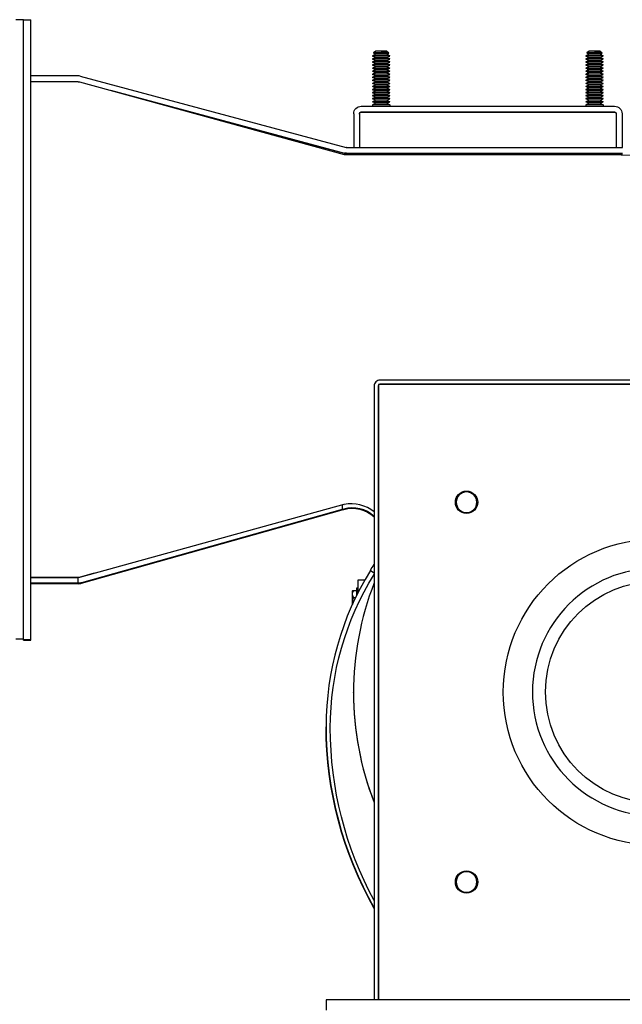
# Model space of a CAD drawing. Header units: inches. Extents: x 1 to 669, y 0 to 417.
# Tile 436 of 448: x 580 to 591, y 252 to 269. Entities that reach past the tile are written whole.
import ezdxf

# ---------------------------------------------------------------- set-up
doc = ezdxf.new("R2010")
doc.units = ezdxf.units.IN
doc.header["$LTSCALE"] = 12
doc.header["$MEASUREMENT"] = 0
doc.layers.add('X', color=1, linetype='CONTINUOUS')

msp = doc.modelspace()

# ---------------------------------------------------------------- linework, layer by layer
at = {"layer": 'X'}
for p, q in [((579.99392, 269.45847), (579.85942, 269.45847)), ((579.99392, 258.19378), (579.99392, 269.45847)), ((579.99392, 269.45316), (580.12842, 269.45316)), ((580.12842, 258.19378), (580.12842, 269.45316)), ((586.39392, 268.88581), (586.35264, 268.85805)), ((586.49392, 268.88658), (586.39451, 268.88582)), ((586.49392, 268.88658), (586.59332, 268.88582)), ((586.59391, 268.88581), (586.6352, 268.85805)), ((590.26892, 268.88581), (590.22764, 268.85805)), ((590.36892, 268.88658), (590.26951, 268.88582)), ((590.36892, 268.88658), (590.46832, 268.88582)), ((590.46891, 268.88581), (590.5102, 268.85805)), ((586.39392, 268.8303), (586.33792, 268.80254)), ((586.39392, 268.77478), (586.33792, 268.80254)), ((586.34202, 268.80051), (586.33792, 268.79847)), ((586.38982, 268.77275), (586.33792, 268.79847)), ((586.39392, 268.77478), (586.33792, 268.74703)), ((586.39392, 268.71927), (586.33792, 268.74703)), ((586.34202, 268.74499), (586.33792, 268.74296)), ((586.38982, 268.71724), (586.33792, 268.74296)), ((586.39392, 268.71927), (586.33792, 268.69151)), ((586.39392, 268.66376), (586.33792, 268.69151)), ((586.39392, 268.8303), (586.35264, 268.85805)), ((586.35566, 268.85602), (586.35264, 268.85398)), ((586.39044, 268.82857), (586.35264, 268.85398)), ((586.59391, 268.8303), (586.6352, 268.85805)), ((586.59391, 268.8303), (586.64992, 268.80254)), ((586.59391, 268.77478), (586.64992, 268.80254)), ((586.59391, 268.77478), (586.64992, 268.74703)), ((586.59391, 268.71927), (586.64992, 268.74703)), ((586.59391, 268.71927), (586.64992, 268.69151)), ((586.59391, 268.66376), (586.64992, 268.69151)), ((586.5974, 268.82857), (586.6352, 268.85398)), ((586.59802, 268.77275), (586.64992, 268.79847)), ((586.59802, 268.71724), (586.64992, 268.74296)), ((586.63217, 268.85602), (586.6352, 268.85398)), ((586.64581, 268.80051), (586.64992, 268.79847)), ((586.64581, 268.74499), (586.64992, 268.74296)), ((590.26892, 268.8303), (590.21292, 268.80254)), ((590.26892, 268.77478), (590.21292, 268.80254)), ((590.21702, 268.80051), (590.21292, 268.79847)), ((590.26482, 268.77275), (590.21292, 268.79847)), ((590.26892, 268.77478), (590.21292, 268.74703)), ((590.26892, 268.71927), (590.21292, 268.74703)), ((590.21702, 268.74499), (590.21292, 268.74296)), ((590.26482, 268.71724), (590.21292, 268.74296)), ((590.26892, 268.71927), (590.21292, 268.69151)), ((590.26892, 268.66376), (590.21292, 268.69151)), ((590.26892, 268.8303), (590.22764, 268.85805)), ((590.23066, 268.85602), (590.22764, 268.85398)), ((590.26544, 268.82857), (590.22764, 268.85398)), ((590.46891, 268.8303), (590.5102, 268.85805)), ((590.46891, 268.8303), (590.52492, 268.80254)), ((590.46891, 268.77478), (590.52492, 268.80254)), ((590.46891, 268.77478), (590.52492, 268.74703)), ((590.46891, 268.71927), (590.52492, 268.74703)), ((590.46891, 268.71927), (590.52492, 268.69151)), ((590.46891, 268.66376), (590.52492, 268.69151)), ((590.4724, 268.82857), (590.5102, 268.85398)), ((590.47302, 268.77275), (590.52492, 268.79847)), ((590.47302, 268.71724), (590.52492, 268.74296)), ((590.50717, 268.85602), (590.5102, 268.85398)), ((590.52081, 268.80051), (590.52492, 268.79847)), ((590.52081, 268.74499), (590.52492, 268.74296)), ((586.34202, 268.68948), (586.33792, 268.68745)), ((586.38982, 268.66172), (586.33792, 268.68745)), ((586.39392, 268.66376), (586.33792, 268.636)), ((586.39392, 268.60824), (586.33792, 268.636)), ((586.34202, 268.63397), (586.33792, 268.63193)), ((586.38982, 268.60621), (586.33792, 268.63193)), ((586.39392, 268.60824), (586.33792, 268.58049)), ((586.39392, 268.55273), (586.33792, 268.58049)), ((586.34202, 268.57845), (586.33792, 268.57642)), ((586.38982, 268.5507), (586.33792, 268.57642)), ((586.39392, 268.55273), (586.33792, 268.52497)), ((586.39392, 268.49722), (586.33792, 268.52497)), ((586.34202, 268.52294), (586.33792, 268.52091)), ((586.38982, 268.49518), (586.33792, 268.52091)), ((586.59391, 268.66376), (586.64992, 268.636)), ((586.59391, 268.60824), (586.64992, 268.636)), ((586.59391, 268.60824), (586.64992, 268.58049)), ((586.59391, 268.55273), (586.64992, 268.58049)), ((586.59391, 268.55273), (586.64992, 268.52497)), ((586.59391, 268.49722), (586.64992, 268.52497)), ((586.59802, 268.66172), (586.64992, 268.68745)), ((586.59802, 268.60621), (586.64992, 268.63193)), ((586.59802, 268.5507), (586.64992, 268.57642)), ((586.59802, 268.49518), (586.64992, 268.52091)), ((586.64581, 268.68948), (586.64992, 268.68745)), ((586.64581, 268.63397), (586.64992, 268.63193)), ((586.64581, 268.57845), (586.64992, 268.57642)), ((586.64581, 268.52294), (586.64992, 268.52091)), ((590.21702, 268.68948), (590.21292, 268.68745)), ((590.26482, 268.66172), (590.21292, 268.68745)), ((590.26892, 268.66376), (590.21292, 268.636)), ((590.26892, 268.60824), (590.21292, 268.636)), ((590.21702, 268.63397), (590.21292, 268.63193)), ((590.26482, 268.60621), (590.21292, 268.63193)), ((590.26892, 268.60824), (590.21292, 268.58049)), ((590.26892, 268.55273), (590.21292, 268.58049)), ((590.21702, 268.57845), (590.21292, 268.57642)), ((590.26482, 268.5507), (590.21292, 268.57642)), ((590.26892, 268.55273), (590.21292, 268.52497)), ((590.26892, 268.49722), (590.21292, 268.52497)), ((590.21702, 268.52294), (590.21292, 268.52091)), ((590.26482, 268.49518), (590.21292, 268.52091)), ((590.46891, 268.66376), (590.52492, 268.636)), ((590.46891, 268.60824), (590.52492, 268.636)), ((590.46891, 268.60824), (590.52492, 268.58049)), ((590.46891, 268.55273), (590.52492, 268.58049)), ((590.46891, 268.55273), (590.52492, 268.52497)), ((590.46891, 268.49722), (590.52492, 268.52497)), ((590.47302, 268.66172), (590.52492, 268.68745)), ((590.47302, 268.60621), (590.52492, 268.63193)), ((590.47302, 268.5507), (590.52492, 268.57642)), ((590.47302, 268.49518), (590.52492, 268.52091)), ((590.52081, 268.68948), (590.52492, 268.68745)), ((590.52081, 268.63397), (590.52492, 268.63193)), ((590.52081, 268.57845), (590.52492, 268.57642)), ((590.52081, 268.52294), (590.52492, 268.52091)), ((580.9898, 268.43734), (580.12842, 268.43734)), ((581.02496, 268.43271), (585.85535, 267.13799)), ((586.39392, 268.49722), (586.33792, 268.46946)), ((586.39392, 268.44171), (586.33792, 268.46946)), ((586.34202, 268.46743), (586.33792, 268.46539)), ((586.38982, 268.43967), (586.33792, 268.46539)), ((586.39392, 268.44171), (586.33792, 268.41395)), ((586.39392, 268.38619), (586.33792, 268.41395)), ((586.34202, 268.41191), (586.33792, 268.40988)), ((586.38982, 268.38416), (586.33792, 268.40988)), ((586.39392, 268.38619), (586.33792, 268.35844)), ((586.39392, 268.33068), (586.33792, 268.35844)), ((586.34202, 268.3564), (586.33792, 268.35437)), ((586.38982, 268.32865), (586.33792, 268.35437)), ((586.59391, 268.49722), (586.64992, 268.46946)), ((586.59391, 268.44171), (586.64992, 268.46946)), ((586.59391, 268.44171), (586.64992, 268.41395)), ((586.59391, 268.38619), (586.64992, 268.41395)), ((586.59391, 268.38619), (586.64992, 268.35844)), ((586.59391, 268.33068), (586.64992, 268.35844)), ((586.59802, 268.43967), (586.64992, 268.46539)), ((586.59802, 268.38416), (586.64992, 268.40988)), ((586.59802, 268.32865), (586.64992, 268.35437)), ((586.64581, 268.46743), (586.64992, 268.46539)), ((586.64581, 268.41191), (586.64992, 268.40988)), ((586.64581, 268.3564), (586.64992, 268.35437)), ((590.26892, 268.49722), (590.21292, 268.46946)), ((590.26892, 268.44171), (590.21292, 268.46946)), ((590.21702, 268.46743), (590.21292, 268.46539)), ((590.26482, 268.43967), (590.21292, 268.46539)), ((590.26892, 268.44171), (590.21292, 268.41395)), ((590.26892, 268.38619), (590.21292, 268.41395)), ((590.21702, 268.41191), (590.21292, 268.40988)), ((590.26482, 268.38416), (590.21292, 268.40988)), ((590.26892, 268.38619), (590.21292, 268.35844)), ((590.26892, 268.33068), (590.21292, 268.35844)), ((590.21702, 268.3564), (590.21292, 268.35437)), ((590.26482, 268.32865), (590.21292, 268.35437)), ((590.46891, 268.49722), (590.52492, 268.46946)), ((590.46891, 268.44171), (590.52492, 268.46946)), ((590.46891, 268.44171), (590.52492, 268.41395)), ((590.46891, 268.38619), (590.52492, 268.41395)), ((590.46891, 268.38619), (590.52492, 268.35844)), ((590.46891, 268.33068), (590.52492, 268.35844)), ((590.47302, 268.43967), (590.52492, 268.46539)), ((590.47302, 268.38416), (590.52492, 268.40988)), ((590.47302, 268.32865), (590.52492, 268.35437)), ((590.52081, 268.46743), (590.52492, 268.46539)), ((590.52081, 268.41191), (590.52492, 268.40988)), ((590.52081, 268.3564), (590.52492, 268.35437)), ((580.99063, 268.33273), (580.12842, 268.33274)), ((580.9898, 268.33274), (580.12842, 268.33274)), ((581.01128, 268.33184), (585.82371, 267.00995)), ((581.5757, 268.1768), (585.82828, 267.03695)), ((586.39392, 268.33068), (586.33792, 268.30292)), ((586.39392, 268.27517), (586.33792, 268.30292)), ((586.34202, 268.30089), (586.33792, 268.29886)), ((586.38982, 268.27313), (586.33792, 268.29885)), ((586.39392, 268.27517), (586.33792, 268.24741)), ((586.39392, 268.21965), (586.33792, 268.24741)), ((586.34202, 268.24538), (586.33792, 268.24334)), ((586.38982, 268.21762), (586.33792, 268.24334)), ((586.39392, 268.21965), (586.33792, 268.1919)), ((586.39392, 268.16414), (586.33792, 268.1919)), ((586.34202, 268.18986), (586.33792, 268.18783)), ((586.38982, 268.16211), (586.33792, 268.18783)), ((586.39392, 268.16414), (586.33792, 268.13638)), ((586.59391, 268.33068), (586.64992, 268.30292)), ((586.59391, 268.27517), (586.64992, 268.30292)), ((586.59391, 268.27517), (586.64992, 268.24741)), ((586.59391, 268.21965), (586.64992, 268.24741)), ((586.59391, 268.21965), (586.64992, 268.1919)), ((586.59391, 268.16414), (586.64992, 268.1919)), ((586.59391, 268.16414), (586.64992, 268.13638)), ((586.59802, 268.27313), (586.64992, 268.29885)), ((586.59802, 268.21762), (586.64992, 268.24334)), ((586.59802, 268.16211), (586.64992, 268.18783)), ((586.64581, 268.30089), (586.64992, 268.29886)), ((586.64581, 268.24538), (586.64992, 268.24334)), ((586.64581, 268.18986), (586.64992, 268.18783)), ((590.26892, 268.33068), (590.21292, 268.30292)), ((590.26892, 268.27517), (590.21292, 268.30292)), ((590.21702, 268.30089), (590.21292, 268.29886)), ((590.26482, 268.27313), (590.21292, 268.29885)), ((590.26892, 268.27517), (590.21292, 268.24741)), ((590.26892, 268.21965), (590.21292, 268.24741)), ((590.21702, 268.24538), (590.21292, 268.24334)), ((590.26482, 268.21762), (590.21292, 268.24334)), ((590.26892, 268.21965), (590.21292, 268.1919)), ((590.26892, 268.16414), (590.21292, 268.1919)), ((590.21702, 268.18986), (590.21292, 268.18783)), ((590.26482, 268.16211), (590.21292, 268.18783)), ((590.26892, 268.16414), (590.21292, 268.13638)), ((590.46891, 268.33068), (590.52492, 268.30292)), ((590.46891, 268.27517), (590.52492, 268.30292)), ((590.46891, 268.27517), (590.52492, 268.24741)), ((590.46891, 268.21965), (590.52492, 268.24741)), ((590.46891, 268.21965), (590.52492, 268.1919)), ((590.46891, 268.16414), (590.52492, 268.1919)), ((590.46891, 268.16414), (590.52492, 268.13638)), ((590.47302, 268.27313), (590.52492, 268.29885)), ((590.47302, 268.21762), (590.52492, 268.24334)), ((590.47302, 268.16211), (590.52492, 268.18783)), ((590.52081, 268.30089), (590.52492, 268.29886)), ((590.52081, 268.24538), (590.52492, 268.24334)), ((590.52081, 268.18986), (590.52492, 268.18783)), ((586.39392, 268.10863), (586.33792, 268.13638)), ((586.34202, 268.13435), (586.33792, 268.13232)), ((586.38982, 268.10659), (586.33792, 268.13232)), ((586.39392, 268.10863), (586.33792, 268.08087)), ((586.39392, 268.05311), (586.33792, 268.08087)), ((586.34202, 268.07884), (586.33792, 268.0768)), ((586.38982, 268.05108), (586.33792, 268.0768)), ((586.39392, 268.05312), (586.33792, 268.02536)), ((586.39392, 267.9976), (586.33792, 268.02536)), ((586.34202, 268.02332), (586.33792, 268.02129)), ((586.38982, 267.99557), (586.33792, 268.02129)), ((586.39392, 267.9976), (586.33792, 267.96985)), ((586.59391, 268.10863), (586.64992, 268.13638)), ((586.59391, 268.10863), (586.64992, 268.08087)), ((586.59391, 268.05311), (586.64992, 268.08087)), ((586.59391, 268.05312), (586.64992, 268.02536)), ((586.59391, 267.9976), (586.64992, 268.02536)), ((586.59391, 267.9976), (586.64992, 267.96985)), ((586.59802, 268.10659), (586.64992, 268.13232)), ((586.59802, 268.05108), (586.64992, 268.0768)), ((586.59802, 267.99557), (586.64992, 268.02129)), ((586.64581, 268.13435), (586.64992, 268.13232)), ((586.64581, 268.07884), (586.64992, 268.0768)), ((586.64581, 268.02332), (586.64992, 268.02129)), ((590.26892, 268.10863), (590.21292, 268.13638)), ((590.21702, 268.13435), (590.21292, 268.13232)), ((590.26482, 268.10659), (590.21292, 268.13232)), ((590.26892, 268.10863), (590.21292, 268.08087)), ((590.26892, 268.05311), (590.21292, 268.08087)), ((590.21702, 268.07884), (590.21292, 268.0768)), ((590.26482, 268.05108), (590.21292, 268.0768)), ((590.26892, 268.05312), (590.21292, 268.02536)), ((590.26892, 267.9976), (590.21292, 268.02536)), ((590.21702, 268.02332), (590.21292, 268.02129)), ((590.26482, 267.99557), (590.21292, 268.02129)), ((590.26892, 267.9976), (590.21292, 267.96985)), ((590.46891, 268.10863), (590.52492, 268.13638)), ((590.46891, 268.10863), (590.52492, 268.08087)), ((590.46891, 268.05311), (590.52492, 268.08087)), ((590.46891, 268.05312), (590.52492, 268.02536)), ((590.46891, 267.9976), (590.52492, 268.02536)), ((590.46891, 267.9976), (590.52492, 267.96985)), ((590.47302, 268.10659), (590.52492, 268.13232)), ((590.47302, 268.05108), (590.52492, 268.0768)), ((590.47302, 267.99557), (590.52492, 268.02129)), ((590.52081, 268.13435), (590.52492, 268.13232)), ((590.52081, 268.07884), (590.52492, 268.0768)), ((590.52081, 268.02332), (590.52492, 268.02129)), ((585.82828, 267.03007), (582.69485, 267.86939)), ((586.12977, 267.88799), (590.73307, 267.88799)), ((586.39392, 267.94209), (586.33792, 267.96985)), ((586.34202, 267.96781), (586.33792, 267.96578)), ((586.38982, 267.94006), (586.33792, 267.96578)), ((586.39392, 267.94209), (586.33792, 267.91433)), ((586.33792, 267.91433), (586.33792, 267.88799)), ((586.59391, 267.94209), (586.64992, 267.96985)), ((586.59391, 267.94209), (586.64992, 267.91433)), ((586.59802, 267.94006), (586.64992, 267.96578)), ((586.64581, 267.96781), (586.64992, 267.96578)), ((586.64992, 267.91433), (586.64992, 267.88799)), ((590.26892, 267.94209), (590.21292, 267.96985)), ((590.21702, 267.96781), (590.21292, 267.96578)), ((590.26482, 267.94006), (590.21292, 267.96578)), ((590.26892, 267.94209), (590.21292, 267.91433)), ((590.21292, 267.91433), (590.21292, 267.88799)), ((590.46891, 267.94209), (590.52492, 267.96985)), ((590.46891, 267.94209), (590.52492, 267.91433)), ((590.47302, 267.94006), (590.52492, 267.96578)), ((590.52081, 267.96781), (590.52492, 267.96578)), ((590.52492, 267.91433), (590.52492, 267.88799)), ((585.99392, 267.75214), (585.99392, 267.13693)), ((586.09852, 267.75214), (586.09852, 267.13693)), ((586.12977, 267.78339), (590.73307, 267.78339)), ((586.12977, 267.7765), (590.73307, 267.7765)), ((590.76432, 267.75214), (590.76432, 267.13693)), ((590.86892, 267.75214), (590.86892, 267.13693)), ((585.86341, 267.13693), (590.87931, 267.13693)), ((585.99392, 267.13799), (586.09852, 267.13799)), ((590.76432, 267.13799), (590.86892, 267.13799)), ((590.85075, 267.00624), (585.83025, 267.00624)), ((585.86341, 267.03233), (590.87931, 267.03233)), ((585.86341, 267.02544), (590.87931, 267.02544)), ((586.36625, 262.80967), (586.36625, 251.66521)), ((586.44095, 262.80967), (586.44095, 251.66521)), ((586.44625, 262.83437), (586.44625, 251.66521)), ((596.53625, 262.83437), (586.44625, 262.83437)), ((596.51155, 262.91437), (586.47095, 262.91437)), ((596.51155, 262.83967), (586.47095, 262.83967)), ((585.8162, 260.65472), (581.01122, 259.33363)), ((585.78651, 260.64656), (585.78651, 260.56394)), ((585.82276, 260.65846), (585.82276, 260.65846)), ((585.78651, 260.56394), (581.05112, 259.23462)), ((581.05112, 259.2269), (585.78651, 260.55706)), ((585.81529, 260.57202), (585.78651, 260.56394)), ((585.78651, 260.55706), (585.81529, 260.56514)), ((581.28194, 259.40806), (581.02284, 259.33533)), ((586.29778, 259.45827), (586.36625, 259.41596)), ((586.29778, 259.45827), (586.36625, 259.41596)), ((580.12842, 259.33274), (580.99057, 259.33274)), ((580.12842, 259.33265), (580.99057, 259.33264)), ((580.98905, 259.33068), (580.12842, 259.33068)), ((580.98905, 259.22608), (580.12842, 259.22608)), ((580.98905, 259.21834), (580.12842, 259.21834)), ((580.98905, 259.22608), (580.98905, 259.33068)), ((580.99057, 259.33264), (580.99057, 259.33274)), ((586.06746, 259.28434), (586.06746, 259.04618)), ((586.19476, 259.28434), (586.06746, 259.28434)), ((585.96996, 258.84427), (585.96996, 259.09036)), ((585.99695, 259.09335), (586.04896, 259.09335)), ((586.04896, 259.00902), (586.04896, 259.14229)), ((586.04896, 259.14229), (586.06746, 259.14229)), ((585.99695, 258.96841), (586.02915, 258.96841)), ((579.99392, 258.20847), (579.85942, 258.20847)), ((579.99392, 258.20317), (580.12842, 258.20317)), ((579.99392, 258.19378), (580.12842, 258.19378)), ((585.99115, 257.23974), (585.99115, 257.23977)), ((585.49371, 256.62733), (585.49371, 256.62045)), ((585.56975, 256.59924), (585.56975, 256.59924)), ((597.49125, 251.66521), (585.49125, 251.66521)), ((585.49125, 251.66521), (585.49125, 251.47548))]:
    msp.add_line(p, q, dxfattribs=at)
for centre, major_axis, ratio, start_param, end_param in [((586.49392, 268.88581), (-0.1, 0), 0.00083443, -1.57079633, -0.00124112), ((586.49392, 268.88581), (0.1, 0), 0.00083443, 0.00124112, 1.57079633), ((590.36892, 268.88581), (-0.1, 0), 0.00083443, -1.57079633, -0.00124112), ((590.36892, 268.88581), (0.1, 0), 0.00083443, 0.00124112, 1.57079633), ((586.49392, 268.80254), (-0.156, 0), 0.00083443, -1.57079633, 0.00168363), ((586.49392, 268.74703), (-0.156, 0), 0.00083443, -1.57079633, 0.00168363), ((586.49392, 268.69151), (-0.156, 0), 0.00083443, -1.57079633, 0.00168363), ((586.49392, 268.79847), (-0.156, 0), 0.00083443, -0.32414271, 0.00168363), ((586.49392, 268.74296), (-0.156, 0), 0.00083443, -0.32414271, 0.00168363), ((586.49392, 268.85805), (-0.14128, 0), 0.00083443, -1.57079633, 0.00124112), ((586.49392, 268.85398), (-0.14128, 0), 0.00083443, -0.29247667, 0.00124112), ((586.49392, 268.8303), (-0.1, 0), 0.00083443, -1.57079633, -0.00168363), ((586.49392, 268.77478), (-0.1, 0), 0.00083443, -1.57079633, -0.00168363), ((586.49392, 268.71927), (-0.1, 0), 0.00083443, -1.57079633, -0.00168363), ((586.49392, 268.85805), (0.14128, 0), 0.00083443, -0.00124112, 1.57079633), ((586.49392, 268.8303), (0.1, 0), 0.00083443, 0.00168363, 1.57079633), ((586.49392, 268.80254), (0.156, 0), 0.00083443, -0.00168363, 1.57079633), ((586.49392, 268.77478), (0.1, 0), 0.00083443, 0.00168363, 1.57079633), ((586.49392, 268.74703), (0.156, 0), 0.00083443, -0.00168363, 1.57079633), ((586.49392, 268.71927), (0.1, 0), 0.00083443, 0.00168363, 1.57079633), ((586.49392, 268.69151), (0.156, 0), 0.00083443, -0.00168363, 1.57079633), ((586.49392, 268.85398), (0.14128, 0), 0.00083443, -0.00124112, 0.29247667), ((586.49392, 268.79847), (0.156, 0), 0.00083443, -0.00168363, 0.32414271), ((586.49392, 268.74296), (0.156, 0), 0.00083443, -0.00168363, 0.32414271), ((590.36892, 268.80254), (-0.156, 0), 0.00083443, -1.57079633, 0.00168363), ((590.36892, 268.74703), (-0.156, 0), 0.00083443, -1.57079633, 0.00168363), ((590.36892, 268.69151), (-0.156, 0), 0.00083443, -1.57079633, 0.00168363), ((590.36892, 268.79847), (-0.156, 0), 0.00083443, -0.32414271, 0.00168363), ((590.36892, 268.74296), (-0.156, 0), 0.00083443, -0.32414271, 0.00168363), ((590.36892, 268.85805), (-0.14128, 0), 0.00083443, -1.57079633, 0.00124112), ((590.36892, 268.85398), (-0.14128, 0), 0.00083443, -0.29247667, 0.00124112), ((590.36892, 268.8303), (-0.1, 0), 0.00083443, -1.57079633, -0.00168363), ((590.36892, 268.77478), (-0.1, 0), 0.00083443, -1.57079633, -0.00168363), ((590.36892, 268.71927), (-0.1, 0), 0.00083443, -1.57079633, -0.00168363), ((590.36892, 268.85805), (0.14128, 0), 0.00083443, -0.00124112, 1.57079633), ((590.36892, 268.8303), (0.1, 0), 0.00083443, 0.00168363, 1.57079633), ((590.36892, 268.80254), (0.156, 0), 0.00083443, -0.00168363, 1.57079633), ((590.36892, 268.77478), (0.1, 0), 0.00083443, 0.00168363, 1.57079633), ((590.36892, 268.74703), (0.156, 0), 0.00083443, -0.00168363, 1.57079633), ((590.36892, 268.71927), (0.1, 0), 0.00083443, 0.00168363, 1.57079633), ((590.36892, 268.69151), (0.156, 0), 0.00083443, -0.00168363, 1.57079633), ((590.36892, 268.85398), (0.14128, 0), 0.00083443, -0.00124112, 0.29247667), ((590.36892, 268.79847), (0.156, 0), 0.00083443, -0.00168363, 0.32414271), ((590.36892, 268.74296), (0.156, 0), 0.00083443, -0.00168363, 0.32414271), ((586.49392, 268.636), (-0.156, 0), 0.00083443, -1.57079633, 0.00168363), ((586.49392, 268.58049), (-0.156, 0), 0.00083443, -1.57079633, 0.00168363), ((586.49392, 268.52497), (-0.156, 0), 0.00083443, -1.57079633, 0.00168363), ((586.49392, 268.68745), (-0.156, 0), 0.00083443, -0.32414271, 0.00168363), ((586.49392, 268.63193), (-0.156, 0), 0.00083443, -0.32414271, 0.00168363), ((586.49392, 268.57642), (-0.156, 0), 0.00083443, -0.32414271, 0.00168363), ((586.49392, 268.52091), (-0.156, 0), 0.00083443, -0.32414271, 0.00168363), ((586.49392, 268.66376), (-0.1, 0), 0.00083443, -1.57079633, -0.00168363), ((586.49392, 268.60824), (-0.1, 0), 0.00083443, -1.57079633, -0.00168363), ((586.49392, 268.55273), (-0.1, 0), 0.00083443, -1.57079633, -0.00168363), ((586.49392, 268.66376), (0.1, 0), 0.00083443, 0.00168363, 1.57079633), ((586.49392, 268.636), (0.156, 0), 0.00083443, -0.00168363, 1.57079633), ((586.49392, 268.60824), (0.1, 0), 0.00083443, 0.00168363, 1.57079633), ((586.49392, 268.58049), (0.156, 0), 0.00083443, -0.00168363, 1.57079633), ((586.49392, 268.55273), (0.1, 0), 0.00083443, 0.00168363, 1.57079633), ((586.49392, 268.52497), (0.156, 0), 0.00083443, -0.00168363, 1.57079633), ((586.49392, 268.68745), (0.156, 0), 0.00083443, -0.00168363, 0.32414271), ((586.49392, 268.63193), (0.156, 0), 0.00083443, -0.00168363, 0.32414271), ((586.49392, 268.57642), (0.156, 0), 0.00083443, -0.00168363, 0.32414271), ((586.49392, 268.52091), (0.156, 0), 0.00083443, -0.00168363, 0.32414271), ((590.36892, 268.636), (-0.156, 0), 0.00083443, -1.57079633, 0.00168363), ((590.36892, 268.58049), (-0.156, 0), 0.00083443, -1.57079633, 0.00168363), ((590.36892, 268.52497), (-0.156, 0), 0.00083443, -1.57079633, 0.00168363), ((590.36892, 268.68745), (-0.156, 0), 0.00083443, -0.32414271, 0.00168363), ((590.36892, 268.63193), (-0.156, 0), 0.00083443, -0.32414271, 0.00168363), ((590.36892, 268.57642), (-0.156, 0), 0.00083443, -0.32414271, 0.00168363), ((590.36892, 268.52091), (-0.156, 0), 0.00083443, -0.32414271, 0.00168363), ((590.36892, 268.66376), (-0.1, 0), 0.00083443, -1.57079633, -0.00168363), ((590.36892, 268.60824), (-0.1, 0), 0.00083443, -1.57079633, -0.00168363), ((590.36892, 268.55273), (-0.1, 0), 0.00083443, -1.57079633, -0.00168363), ((590.36892, 268.66376), (0.1, 0), 0.00083443, 0.00168363, 1.57079633), ((590.36892, 268.636), (0.156, 0), 0.00083443, -0.00168363, 1.57079633), ((590.36892, 268.60824), (0.1, 0), 0.00083443, 0.00168363, 1.57079633), ((590.36892, 268.58049), (0.156, 0), 0.00083443, -0.00168363, 1.57079633), ((590.36892, 268.55273), (0.1, 0), 0.00083443, 0.00168363, 1.57079633), ((590.36892, 268.52497), (0.156, 0), 0.00083443, -0.00168363, 1.57079633), ((590.36892, 268.68745), (0.156, 0), 0.00083443, -0.00168363, 0.32414271), ((590.36892, 268.63193), (0.156, 0), 0.00083443, -0.00168363, 0.32414271), ((590.36892, 268.57642), (0.156, 0), 0.00083443, -0.00168363, 0.32414271), ((590.36892, 268.52091), (0.156, 0), 0.00083443, -0.00168363, 0.32414271), ((580.99392, 268.33273), (-0.11819, 0.01556), 0.87522595, -1.72006243, -1.42145779), ((586.49392, 268.46946), (-0.156, 0), 0.00083443, -1.57079633, 0.00168363), ((586.49392, 268.41395), (-0.156, 0), 0.00083443, -1.57079633, 0.00168363), ((586.49392, 268.35844), (-0.156, 0), 0.00083443, -1.57079633, 0.00168363), ((586.49392, 268.46539), (-0.156, 0), 0.00083443, -0.32414271, 0.00168363), ((586.49392, 268.40988), (-0.156, 0), 0.00083443, -0.32414271, 0.00168363), ((586.49392, 268.35437), (-0.156, 0), 0.00083443, -0.32414271, 0.00168363), ((586.49392, 268.49722), (-0.1, 0), 0.00083443, -1.57079633, -0.00168363), ((586.49392, 268.44171), (-0.1, 0), 0.00083443, -1.57079633, -0.00168363), ((586.49392, 268.38619), (-0.1, 0), 0.00083443, -1.57079633, -0.00168363), ((586.49392, 268.49722), (0.1, 0), 0.00083443, 0.00168363, 1.57079633), ((586.49392, 268.46946), (0.156, 0), 0.00083443, -0.00168363, 1.57079633), ((586.49392, 268.44171), (0.1, 0), 0.00083443, 0.00168363, 1.57079633), ((586.49392, 268.41395), (0.156, 0), 0.00083443, -0.00168363, 1.57079633), ((586.49392, 268.38619), (0.1, 0), 0.00083443, 0.00168363, 1.57079633), ((586.49392, 268.35844), (0.156, 0), 0.00083443, -0.00168363, 1.57079633), ((586.49392, 268.46539), (0.156, 0), 0.00083443, -0.00168363, 0.32414271), ((586.49392, 268.40988), (0.156, 0), 0.00083443, -0.00168363, 0.32414271), ((586.49392, 268.35437), (0.156, 0), 0.00083443, -0.00168363, 0.32414271), ((590.36892, 268.46946), (-0.156, 0), 0.00083443, -1.57079633, 0.00168363), ((590.36892, 268.41395), (-0.156, 0), 0.00083443, -1.57079633, 0.00168363), ((590.36892, 268.35844), (-0.156, 0), 0.00083443, -1.57079633, 0.00168363), ((590.36892, 268.46539), (-0.156, 0), 0.00083443, -0.32414271, 0.00168363), ((590.36892, 268.40988), (-0.156, 0), 0.00083443, -0.32414271, 0.00168363), ((590.36892, 268.35437), (-0.156, 0), 0.00083443, -0.32414271, 0.00168363), ((590.36892, 268.49722), (-0.1, 0), 0.00083443, -1.57079633, -0.00168363), ((590.36892, 268.44171), (-0.1, 0), 0.00083443, -1.57079633, -0.00168363), ((590.36892, 268.38619), (-0.1, 0), 0.00083443, -1.57079633, -0.00168363), ((590.36892, 268.49722), (0.1, 0), 0.00083443, 0.00168363, 1.57079633), ((590.36892, 268.46946), (0.156, 0), 0.00083443, -0.00168363, 1.57079633), ((590.36892, 268.44171), (0.1, 0), 0.00083443, 0.00168363, 1.57079633), ((590.36892, 268.41395), (0.156, 0), 0.00083443, -0.00168363, 1.57079633), ((590.36892, 268.38619), (0.1, 0), 0.00083443, 0.00168363, 1.57079633), ((590.36892, 268.35844), (0.156, 0), 0.00083443, -0.00168363, 1.57079633), ((590.36892, 268.46539), (0.156, 0), 0.00083443, -0.00168363, 0.32414271), ((590.36892, 268.40988), (0.156, 0), 0.00083443, -0.00168363, 0.32414271), ((590.36892, 268.35437), (0.156, 0), 0.00083443, -0.00168363, 0.32414271), ((586.49392, 268.30292), (-0.156, 0), 0.00083443, -1.57079633, 0.00168363), ((586.49392, 268.24741), (-0.156, 0), 0.00083443, -1.57079633, 0.00168363), ((586.49392, 268.1919), (-0.156, 0), 0.00083443, -1.57079633, 0.00168363), ((586.49392, 268.29886), (-0.156, 0), 0.00083443, -0.32414271, 0.00168363), ((586.49392, 268.24334), (-0.156, 0), 0.00083443, -0.32414271, 0.00168363), ((586.49392, 268.18783), (-0.156, 0), 0.00083443, -0.32414271, 0.00168363), ((586.49392, 268.33068), (-0.1, 0), 0.00083443, -1.57079633, -0.00168363), ((586.49392, 268.27517), (-0.1, 0), 0.00083443, -1.57079633, -0.00168363), ((586.49392, 268.21965), (-0.1, 0), 0.00083443, -1.57079633, -0.00168363), ((586.49392, 268.16414), (-0.1, 0), 0.00083443, -1.57079633, -0.00168363), ((586.49392, 268.33068), (0.1, 0), 0.00083443, 0.00168363, 1.57079633), ((586.49392, 268.30292), (0.156, 0), 0.00083443, -0.00168363, 1.57079633), ((586.49392, 268.27517), (0.1, 0), 0.00083443, 0.00168363, 1.57079633), ((586.49392, 268.24741), (0.156, 0), 0.00083443, -0.00168363, 1.57079633), ((586.49392, 268.21965), (0.1, 0), 0.00083443, 0.00168363, 1.57079633), ((586.49392, 268.1919), (0.156, 0), 0.00083443, -0.00168363, 1.57079633), ((586.49392, 268.16414), (0.1, 0), 0.00083443, 0.00168363, 1.57079633), ((586.49392, 268.29886), (0.156, 0), 0.00083443, -0.00168363, 0.32414271), ((586.49392, 268.24334), (0.156, 0), 0.00083443, -0.00168363, 0.32414271), ((586.49392, 268.18783), (0.156, 0), 0.00083443, -0.00168363, 0.32414271), ((590.36892, 268.30292), (-0.156, 0), 0.00083443, -1.57079633, 0.00168363), ((590.36892, 268.24741), (-0.156, 0), 0.00083443, -1.57079633, 0.00168363), ((590.36892, 268.1919), (-0.156, 0), 0.00083443, -1.57079633, 0.00168363), ((590.36892, 268.29886), (-0.156, 0), 0.00083443, -0.32414271, 0.00168363), ((590.36892, 268.24334), (-0.156, 0), 0.00083443, -0.32414271, 0.00168363), ((590.36892, 268.18783), (-0.156, 0), 0.00083443, -0.32414271, 0.00168363), ((590.36892, 268.33068), (-0.1, 0), 0.00083443, -1.57079633, -0.00168363), ((590.36892, 268.27517), (-0.1, 0), 0.00083443, -1.57079633, -0.00168363), ((590.36892, 268.21965), (-0.1, 0), 0.00083443, -1.57079633, -0.00168363), ((590.36892, 268.16414), (-0.1, 0), 0.00083443, -1.57079633, -0.00168363), ((590.36892, 268.33068), (0.1, 0), 0.00083443, 0.00168363, 1.57079633), ((590.36892, 268.30292), (0.156, 0), 0.00083443, -0.00168363, 1.57079633), ((590.36892, 268.27517), (0.1, 0), 0.00083443, 0.00168363, 1.57079633), ((590.36892, 268.24741), (0.156, 0), 0.00083443, -0.00168363, 1.57079633), ((590.36892, 268.21965), (0.1, 0), 0.00083443, 0.00168363, 1.57079633), ((590.36892, 268.1919), (0.156, 0), 0.00083443, -0.00168363, 1.57079633), ((590.36892, 268.16414), (0.1, 0), 0.00083443, 0.00168363, 1.57079633), ((590.36892, 268.29886), (0.156, 0), 0.00083443, -0.00168363, 0.32414271), ((590.36892, 268.24334), (0.156, 0), 0.00083443, -0.00168363, 0.32414271), ((590.36892, 268.18783), (0.156, 0), 0.00083443, -0.00168363, 0.32414271), ((586.49392, 268.13638), (-0.156, 0), 0.00083443, -1.57079633, 0.00168363), ((586.49392, 268.08087), (-0.156, 0), 0.00083443, -1.57079633, 0.00168363), ((586.49392, 268.02536), (-0.156, 0), 0.00083443, -1.57079633, 0.00168363), ((586.49392, 268.13232), (-0.156, 0), 0.00083443, -0.32414271, 0.00168363), ((586.49392, 268.0768), (-0.156, 0), 0.00083443, -0.32414271, 0.00168363), ((586.49392, 268.02129), (-0.156, 0), 0.00083443, -0.32414271, 0.00168363), ((586.49392, 268.10863), (-0.1, 0), 0.00083443, -1.57079633, -0.00168363), ((586.49392, 268.05311), (-0.1, 0), 0.00083443, -1.57079633, -0.00168363), ((586.49392, 267.9976), (-0.1, 0), 0.00083443, -1.57079633, -0.00168363), ((586.49392, 268.13638), (0.156, 0), 0.00083443, -0.00168363, 1.57079633), ((586.49392, 268.10863), (0.1, 0), 0.00083443, 0.00168363, 1.57079633), ((586.49392, 268.08087), (0.156, 0), 0.00083443, -0.00168363, 1.57079633), ((586.49392, 268.05311), (0.1, 0), 0.00083443, 0.00168363, 1.57079633), ((586.49392, 268.02536), (0.156, 0), 0.00083443, -0.00168363, 1.57079633), ((586.49392, 267.9976), (0.1, 0), 0.00083443, 0.00168363, 1.57079633), ((586.49392, 268.13232), (0.156, 0), 0.00083443, -0.00168363, 0.32414271), ((586.49392, 268.0768), (0.156, 0), 0.00083443, -0.00168363, 0.32414271), ((586.49392, 268.02129), (0.156, 0), 0.00083443, -0.00168363, 0.32414271), ((590.36892, 268.13638), (-0.156, 0), 0.00083443, -1.57079633, 0.00168363), ((590.36892, 268.08087), (-0.156, 0), 0.00083443, -1.57079633, 0.00168363), ((590.36892, 268.02536), (-0.156, 0), 0.00083443, -1.57079633, 0.00168363), ((590.36892, 268.13232), (-0.156, 0), 0.00083443, -0.32414271, 0.00168363), ((590.36892, 268.0768), (-0.156, 0), 0.00083443, -0.32414271, 0.00168363), ((590.36892, 268.02129), (-0.156, 0), 0.00083443, -0.32414271, 0.00168363), ((590.36892, 268.10863), (-0.1, 0), 0.00083443, -1.57079633, -0.00168363), ((590.36892, 268.05311), (-0.1, 0), 0.00083443, -1.57079633, -0.00168363), ((590.36892, 267.9976), (-0.1, 0), 0.00083443, -1.57079633, -0.00168363), ((590.36892, 268.13638), (0.156, 0), 0.00083443, -0.00168363, 1.57079633), ((590.36892, 268.10863), (0.1, 0), 0.00083443, 0.00168363, 1.57079633), ((590.36892, 268.08087), (0.156, 0), 0.00083443, -0.00168363, 1.57079633), ((590.36892, 268.05311), (0.1, 0), 0.00083443, 0.00168363, 1.57079633), ((590.36892, 268.02536), (0.156, 0), 0.00083443, -0.00168363, 1.57079633), ((590.36892, 267.9976), (0.1, 0), 0.00083443, 0.00168363, 1.57079633), ((590.36892, 268.13232), (0.156, 0), 0.00083443, -0.00168363, 0.32414271), ((590.36892, 268.0768), (0.156, 0), 0.00083443, -0.00168363, 0.32414271), ((590.36892, 268.02129), (0.156, 0), 0.00083443, -0.00168363, 0.32414271), ((586.49392, 267.96985), (-0.156, 0), 0.00083443, -1.57079633, 0.00168363), ((586.49392, 267.96578), (-0.156, 0), 0.00083443, -0.32414271, 0.00168363), ((586.49392, 267.91433), (-0.156, 0), 0.00083443, -1.57079633, 0), ((586.49392, 267.94209), (-0.1, 0), 0.00083443, -1.57079633, -0.00168363), ((586.49392, 267.96985), (0.156, 0), 0.00083443, -0.00168363, 1.57079633), ((586.49392, 267.94209), (0.1, 0), 0.00083443, 0.00168363, 1.57079633), ((586.49392, 267.91433), (0.156, 0), 0.00083443, 0, 1.57079633), ((586.49392, 267.96578), (0.156, 0), 0.00083443, -0.00168363, 0.32414271), ((590.36892, 267.96985), (-0.156, 0), 0.00083443, -1.57079633, 0.00168363), ((590.36892, 267.96578), (-0.156, 0), 0.00083443, -0.32414271, 0.00168363), ((590.36892, 267.91433), (-0.156, 0), 0.00083443, -1.57079633, 0), ((590.36892, 267.94209), (-0.1, 0), 0.00083443, -1.57079633, -0.00168363), ((590.36892, 267.96985), (0.156, 0), 0.00083443, -0.00168363, 1.57079633), ((590.36892, 267.94209), (0.1, 0), 0.00083443, 0.00168363, 1.57079633), ((590.36892, 267.91433), (0.156, 0), 0.00083443, 0, 1.57079633), ((590.36892, 267.96578), (0.156, 0), 0.00083443, -0.00168363, 0.32414271), ((586.49392, 267.78198), (0.125, 0), 0.00083443, -4.71238898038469, 1.570796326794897), ((586.49392, 267.77791), (0.125, 0), 0.00083443, -4.71238898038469, 1.570796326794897), ((590.36892, 267.78198), (0.125, 0), 0.00083443, -4.71238898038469, 1.570796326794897), ((590.36892, 267.77791), (0.125, 0), 0.00083443, -4.71238898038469, 1.570796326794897), ((585.8593, 267.12995), (-0.11808, 0.01554), 0.87522783, 1.42145717, 1.72006193), ((586.47095, 262.80967), (-0.1047, 0), 0.99999965, -1.57079633, 0), ((586.47095, 262.80967), (-0.03, 0), 0.99999965, -1.57079633, 0), ((586.47095, 262.80007), (-0.03, 0), 0.99999965, -0.60353697, 0), ((588.04411, 260.69651), (0.203, 0), 0.99999965, -3.14159265, 3.14159265), ((588.04411, 260.69651), (-0.203, 0), 0.99999965, -4.71238898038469, 1.570796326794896), ((585.94452, 259.98212), (-0.68721, 0), 0.99999965, -2.23151469, -1.39266809), ((585.97291, 260.01073), (-0.583, 0), 0.99999965, -2.31135261, -1.29703777), ((585.94452, 259.98212), (-0.68721, 0), 0.99999965, -2.3892602, -2.37804102), ((585.97291, 260.01073), (-0.583, 0), 0.99999965, -2.51822956, -2.50282126), ((591.49125, 257.24937), (-2.78, 0), 0.99999965, -4.71238898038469, 1.570796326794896), ((590.87931, 256.62733), (-5.3856, 0), 0.99999965, -0.55347881, 0), ((591.49125, 257.23977), (-5.5001, 0), 0.99999965, -0.40966078, -0.40723466), ((580.98905, 259.44794), (-0.16267, -0.16204), 0.9999113, 0.78738266, 1.06114121), ((591.49125, 257.23977), (-5.5001, 0), 0.99999965, -0.37145216, 0.37145216), ((591.49125, 257.24937), (2.013, 0), 0.99999965, -3.14387776, 3.13930755), ((586.07996, 258.96831), (-0.1643, 0), 0.99999965, -0.86451743, -0.83727669), ((586.07996, 258.90588), (-0.11, 0), 0.86644232, -0.71561258, 0), ((586.07996, 258.90588), (-0.11, 0), 0.86644232, 0, 0.44315129), ((586.07996, 258.96831), (0.1643, 0), 0.99999965, -2.30431649, -2.29209056), ((586.07996, 258.96632), (0.1643, 0), 0.99999965, -2.30431673, -2.29729823), ((591.49125, 257.23974), (-5.5001, 0), 0.99999965, 0, 0.37145216), ((592.16031, 256.62733), (-6.6666, 0), 0.99999965, 0, 0.51738171), ((591.49125, 257.23977), (5.5001, 0), 0.99999965, -2.73435799, -2.73193187), ((588.04411, 253.80223), (-0.203, 0), 0.99999965, -4.71238898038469, 1.570796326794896), ((592.16031, 256.62733), (6.6666, 0), 0.99999965, -2.60198905, -2.60044373)]:
    msp.add_ellipse(centre, major_axis=major_axis, ratio=ratio, start_param=start_param, end_param=end_param, dxfattribs=at)
at = {"layer": 'X', "extrusion": (0, 0, -1)}
for centre, major_axis, ratio, start_param, end_param in [((580.99061, 268.33215), (0.19723, -0.00855), 0.00298457, -1.57081524, -1.46592111), ((586.12977, 267.75214), (-0.13585, 0), 0.99999965, 0, 1.57079633), ((590.73307, 267.75214), (0.13585, 0), 0.99999965, -1.57079633, 0), ((586.12977, 267.75214), (-0.03125, 0), 0.99999965, 0, 1.57079633), ((586.12977, 267.74525), (-0.03125, 0), 0.99999965, 0, 1.57079633), ((590.73307, 267.75214), (0.03125, 0), 0.99999965, -1.57079633, 0), ((590.73307, 267.74525), (0.03125, 0), 0.99999965, -1.57079633, 0), ((585.8593, 267.13684), (-0.11808, 0.01555), 0.87522558, -1.72013481, -1.42153005), ((590.85075, 257.88124), (9.125, 0), 0.99999965, -1.57079633, -0.26090657), ((588.04411, 260.69651), (-0.1875, 0), 0.99999965, -4.71238898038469, 1.570796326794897), ((585.97291, 260.00385), (0.583, 0), 0.99999965, -1.84455488, -0.83024004), ((585.97291, 260.00385), (0.583, 0), 0.99999965, -0.63877119, -0.6233629), ((590.87967, 256.62715), (5.386, 0), 0.99999965, -2.53944568, -2.53771057), ((590.87967, 256.62715), (5.386, 0), 0.99999965, -2.58812142, -2.56438705), ((590.85075, 256.59924), (5.281, 0.00001), 0.99999965, -2.55898403, -2.5571625), ((591.49125, 257.24937), (2.25, 0), 0.99999965, -3.13930755, 3.14387776), ((580.98905, 259.45568), (-0.08856, 0.08822), 0.9999113, -2.62796855, -2.35421), ((580.98905, 259.45568), (-0.16267, 0.16204), 0.9999113, -2.62796855, -2.35421), ((580.99055, 259.33305), (-0.19723, -0.00856), 0.00156811, -1.6757328, -1.57083898), ((590.85075, 256.59924), (-5.281, 0), 0.99999965, 0, 0.55637272), ((586.07996, 259.03088), (-0.11, 0), 0.86560789, 0, 0.71561258), ((586.07996, 259.09329), (-0.11, 0), 0.00083443, 0.24798855, 0.71561258), ((586.07996, 259.03088), (-0.11, 0), 0.86560789, -0.71561258, 0), ((586.07996, 258.96826), (-0.1643, 0), 0.99999965, -0.84938449, -0.83727665), ((586.07996, 258.96628), (-0.1643, 0), 0.99999965, -0.84417499, -0.83727472), ((592.16031, 256.62045), (-6.6666, 0), 0.99999965, -0.51738171, 0), ((592.13175, 256.59924), (-6.562, 0), 0.99999965, -0.49783319, 0), ((588.04411, 253.80223), (-0.1875, 0), 0.99999965, -4.71238898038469, 1.570796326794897), ((592.13175, 256.59924), (-6.562, 0.00001), 0.99999965, -0.52279414, -0.52117425), ((592.16031, 256.62045), (-6.6666, 0), 0.99999965, -0.54114984, -0.53960451)]:
    msp.add_ellipse(centre, major_axis=major_axis, ratio=ratio, start_param=start_param, end_param=end_param, dxfattribs=at)
at = {"layer": 'X'}
for centre, major_axis in [((591.49125, 257.24937), (-2.78, 0)), ((588.04411, 253.80223), (-0.203, 0))]:
    msp.add_ellipse(centre, major_axis=major_axis, ratio=0.99999965, dxfattribs=at)
msp.add_open_spline([(580.99044, 268.33273), (580.99023, 268.33274), (580.99001, 268.33274), (580.9898, 268.33274)], degree=3, dxfattribs=at)
for points, knots in [([(585.86341, 267.13693), (585.86205, 267.13693), (585.86069, 267.13702), (585.858, 267.13737), (585.85667, 267.13764), (585.85535, 267.13799)], [-0.0207317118, -0.0207317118, -0.0207317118, -0.0207317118, -0.0103658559, -0.0103658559, 0, 0, 0, 0]), ([(585.83025, 267.00624), (585.82916, 267.00686), (585.82807, 267.00748), (585.82588, 267.00872), (585.82479, 267.00933), (585.82371, 267.00995)], [-0.0191436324, -0.0191436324, -0.0191436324, -0.0191436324, -0.0095718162, -0.0095718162, 0, 0, 0, 0]), ([(585.8162, 260.65472), (585.81729, 260.65535), (585.81838, 260.65597), (585.82057, 260.65722), (585.82166, 260.65784), (585.82276, 260.65846)], [-0.0191941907, -0.0191941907, -0.0191941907, -0.0191941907, -0.0095970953, -0.0095970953, 0, 0, 0, 0])]:
    msp.add_open_spline(points, degree=3, knots=knots, dxfattribs=at)

doc.saveas('drawing.dxf')
